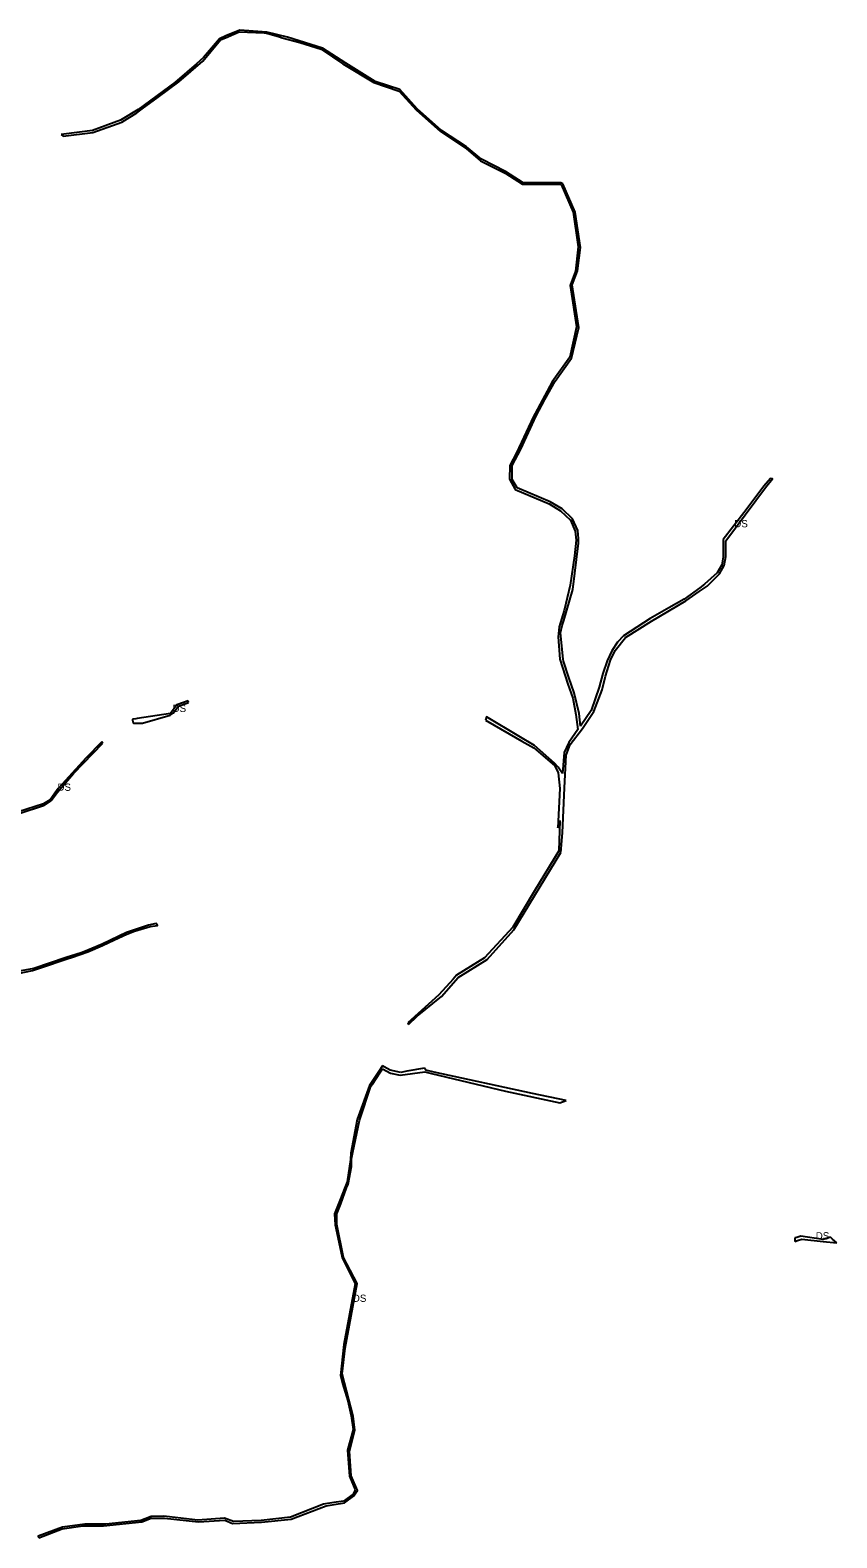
# Model space of a CAD drawing. Extents: x -477304 to -465641, y -1159113 to -1149285.
# Drawn here: x -471441 to -470443, y -1152068 to -1150202 of the extents above; entities that cross this region are included whole.
import ezdxf

# ---------------------------------------------------------------- set-up
doc = ezdxf.new("R2010")
doc.units = 0
doc.layers.add('35', color=7, linetype='Continuous')

msp = doc.modelspace()

# ---------------------------------------------------------------- linework, layer by layer
at = {"layer": '35'}
for p, q in [((-471199.1, -1150209), (-471207, -1150212.5)), ((-471181.7, -1150201.9), (-471199.1, -1150209)), ((-471207, -1150212.5), (-471226.9, -1150235.6)), ((-471129.4, -1150211.2), (-471107.5, -1150217)), ((-471079.5, -1150224.2), (-471122.7, -1150210.4)), ((-471257.1, -1150265.9), (-471227.5, -1150240.1)), ((-471226.9, -1150235.6), (-471235.5, -1150243.7)), ((-471054.4, -1150243.6), (-471016, -1150266.8)), ((-471282.7, -1150284.7), (-471257.1, -1150265.9)), ((-471016, -1150266.8), (-470984.7, -1150277.4)), ((-470984.7, -1150277.4), (-470963.6, -1150300.4)), ((-471309.3, -1150304.3), (-471302.7, -1150299.4)), ((-471302.7, -1150299.4), (-471282.7, -1150284.7)), ((-471327.7, -1150315.7), (-471309.3, -1150304.3)), ((-471402.7, -1150330.9), (-471400.5, -1150332.9)), ((-470832, -1150392.4), (-470784.3, -1150392.7)), ((-470784.3, -1150392.7), (-470769.2, -1150426.9)), ((-470771.6, -1150607.8), (-470762.3, -1150569.9)), ((-470815.2, -1150679.1), (-470804.6, -1150659.1)), ((-470848, -1150757.6), (-470841, -1150770.3)), ((-470841, -1150770.3), (-470798.9, -1150788)), ((-470798.9, -1150788), (-470785.1, -1150796.6)), ((-470783.1, -1150794.3), (-470798, -1150785.4)), ((-470785.1, -1150796.6), (-470772.5, -1150808.4)), ((-470762.8, -1150831), (-470763.6, -1150821.2)), ((-470765.5, -1150832.8), (-470767.7, -1150852.3)), ((-470762.9, -1150836.7), (-470762.8, -1150831)), ((-470767.7, -1150852.3), (-470772.9, -1150888.6)), ((-470612.5, -1150891.8), (-470632, -1150905.9)), ((-470629.9, -1150908.2), (-470613.4, -1150896.7)), ((-470613.4, -1150896.7), (-470603.7, -1150889.9)), ((-470606.7, -1150887.6), (-470612.5, -1150891.8)), ((-470782.8, -1150938.4), (-470781, -1150932.5)), ((-470784.9, -1150947.7), (-470782.8, -1150938.4)), ((-470717.4, -1150969.4), (-470704.5, -1150953.6)), ((-470721.5, -1150970.1), (-470727.5, -1150982.5)), ((-470723, -1150981.7), (-470717.4, -1150969.4)), ((-470785.7, -1150980.2), (-470775.8, -1151011.2)), ((-470775.8, -1151011.2), (-470769.9, -1151028.6)), ((-471267.8, -1151047.4), (-471308.7, -1151053.8)), ((-471268.2, -1151049.7), (-471264.4, -1151046.9)), ((-471245.5, -1151033.8), (-471245.9, -1151031.8)), ((-470760.2, -1151063.1), (-470762, -1151047.4)), ((-470747.3, -1151043.9), (-470760.2, -1151063.1)), ((-471310.3, -1151054.1), (-471314.7, -1151054.7)), ((-471314.7, -1151054.7), (-471314.6, -1151055.6)), ((-471314.6, -1151055.6), (-471313.9, -1151058.9)), ((-471313.9, -1151058.9), (-471313.1, -1151059.6)), ((-471313.1, -1151059.6), (-471302.1, -1151059.6)), ((-471308.7, -1151053.8), (-471310.3, -1151054.1)), ((-471302.1, -1151059.6), (-471268.2, -1151049.7)), ((-470877.9, -1151055.8), (-470848.7, -1151072.7)), ((-471387.6, -1151121.9), (-471351.2, -1151084.2)), ((-471352.6, -1151082.5), (-471372.4, -1151102.7)), ((-471351.2, -1151084.2), (-471352.6, -1151082.5)), ((-470848.7, -1151072.7), (-470832.9, -1151081.9)), ((-470832.9, -1151081.9), (-470817.9, -1151090.1)), ((-471372.4, -1151102.7), (-471397.4, -1151130.3)), ((-470780.6, -1151095.7), (-470782.5, -1151121.9)), ((-470779.9, -1151139.6), (-470778, -1151099.1)), ((-471405.1, -1151141.9), (-471387.6, -1151121.9)), ((-470788.1, -1151120.9), (-470785.8, -1151140.4)), ((-471407.4, -1151144.8), (-471405.1, -1151141.9)), ((-471397.4, -1151130.3), (-471406.5, -1151140.4)), ((-470785.8, -1151140.4), (-470788.4, -1151189.1)), ((-470782.6, -1151195.1), (-470779.9, -1151139.6)), ((-471415.2, -1151155.3), (-471407.4, -1151144.8)), ((-470788.4, -1151189.1), (-470785.7, -1151180.1)), ((-470785.7, -1151180.1), (-470787.1, -1151217.6)), ((-470784.5, -1151219.5), (-470782.6, -1151195.1)), ((-470842.7, -1151315.1), (-470784.5, -1151219.5)), ((-470787.1, -1151217.6), (-470817.4, -1151266.9)), ((-471351.6, -1151334.6), (-471336.8, -1151327.5)), ((-471336.8, -1151327.5), (-471321.8, -1151320.4)), ((-471313.5, -1151315.5), (-471321.9, -1151318.5)), ((-471321.8, -1151320.4), (-471312.1, -1151317)), ((-470875.9, -1151351.8), (-470842.7, -1151315.1)), ((-471378.2, -1151343.5), (-471396.6, -1151349.3)), ((-471395.3, -1151351.3), (-471388.7, -1151349.2)), ((-470911.6, -1151374.4), (-470875.9, -1151351.8)), ((-470932.3, -1151397.8), (-470911.6, -1151374.4)), ((-470962.3, -1151422.1), (-470932.3, -1151397.8)), ((-470973.2, -1151432.3), (-470962.3, -1151422.1)), ((-470974.1, -1151430.1), (-470973.2, -1151432.3)), ((-471010.6, -1151491.7), (-471021.5, -1151507.8)), ((-471005.1, -1151483.6), (-471010.6, -1151491.7)), ((-471005.2, -1151487.3), (-470995.5, -1151492.6)), ((-471003.3, -1151484.6), (-471005.1, -1151483.6)), ((-470995.7, -1151488.8), (-471003.3, -1151484.6)), ((-470982.7, -1151491.6), (-470995.7, -1151488.8)), ((-470975, -1151490.1), (-470982.7, -1151491.6)), ((-470953.3, -1151486.2), (-470975, -1151490.1)), ((-470953.1, -1151491.1), (-470944.7, -1151493.1)), ((-470785.9, -1151529.4), (-470778, -1151526.5)), ((-471042.2, -1151590.3), (-471033.7, -1151551.1)), ((-471049, -1151627.1), (-471052.2, -1151635.2)), ((-471056.8, -1151654.1), (-471049.7, -1151634.4)), ((-471049.7, -1151634.4), (-471047.9, -1151629.8)), ((-471062, -1151666.7), (-471056.8, -1151654.1)), ((-471063.9, -1151680.1), (-471055.4, -1151720.6)), ((-470495.2, -1151696.5), (-470495.1, -1151701)), ((-470495.1, -1151701), (-470492, -1151699.6)), ((-470448.4, -1151697.9), (-470450.9, -1151695.7)), ((-470443.1, -1151702.7), (-470448.4, -1151697.9)), ((-471055.4, -1151720.6), (-471039, -1151753.1)), ((-471039, -1151753.1), (-471053.1, -1151828.2)), ((-471053.1, -1151828.2), (-471057.4, -1151866.9)), ((-471055.1, -1151864.8), (-471051.6, -1151832.8)), ((-471057.4, -1151866.9), (-471054.9, -1151876.5)), ((-471054.9, -1151876.5), (-471048.3, -1151898.2)), ((-471048.3, -1151898.2), (-471044, -1151916.6)), ((-471046.3, -1151960.4), (-471039.5, -1151934.3)), ((-471048.8, -1151959.1), (-471046.2, -1151991.2)), ((-471044.2, -1151990.9), (-471046.3, -1151960.4)), ((-471046.2, -1151991.2), (-471039, -1152008.4)), ((-471078.4, -1152026), (-471119.2, -1152042.1)), ((-471065.5, -1152023.8), (-471078.4, -1152026)), ((-471053.7, -1152022.2), (-471065.5, -1152023.8)), ((-471376.1, -1152052.7), (-471350.6, -1152052.6)), ((-471350.6, -1152052.6), (-471303.1, -1152047.9)), ((-471304.4, -1152046), (-471347.7, -1152050.8)), ((-471291.7, -1152041.2), (-471304.4, -1152046)), ((-471119.2, -1152042.1), (-471155.6, -1152046.3))]:
    msp.add_line(p, q, dxfattribs=at)
for points in [[(-471199.4, -1150211.4), (-471182.6, -1150204.1), (-471151.9, -1150205.3)], [(-471122.7, -1150210.4), (-471148.6, -1150204.2), (-471181.7, -1150201.9)], [(-471151.9, -1150205.3), (-471147.2, -1150205.9), (-471132.7, -1150210.1), (-471129.4, -1150211.2)], [(-471227.5, -1150240.1), (-471205.9, -1150213.9), (-471199.4, -1150211.4)], [(-471107.5, -1150217), (-471081.2, -1150225.4), (-471054.4, -1150243.6)], [(-470983.8, -1150275.4), (-471014.4, -1150265.3), (-471050.8, -1150242.9), (-471079.5, -1150224.2)], [(-471235.5, -1150243.7), (-471262.2, -1150266.8), (-471307.7, -1150300.2), (-471329.6, -1150313.2)], [(-470883, -1150361.4), (-470901.5, -1150346.2), (-470932.2, -1150326.1), (-470962.5, -1150299.2), (-470983.8, -1150275.4)], [(-470963.6, -1150300.4), (-470933.4, -1150327.3), (-470901.4, -1150348.7), (-470884, -1150363.4), (-470852.7, -1150379.2), (-470832, -1150392.4)], [(-471329.6, -1150313.2), (-471364.1, -1150326), (-471402.7, -1150330.9)], [(-471400.5, -1150332.9), (-471363.6, -1150328.4), (-471327.7, -1150315.7)], [(-470782.2, -1150392), (-470784.5, -1150390.9), (-470831.4, -1150390.6), (-470853, -1150376.9), (-470883, -1150361.4)], [(-470762.3, -1150569.9), (-470770.5, -1150516.9), (-470764.2, -1150499.8), (-470760.4, -1150470.8), (-470766.7, -1150427.1), (-470782.2, -1150392)], [(-470769.2, -1150426.9), (-470763, -1150469.9), (-470766.3, -1150500.3), (-470772.9, -1150517.8)], [(-470772.9, -1150517.8), (-470765.1, -1150569), (-470773.6, -1150606.6), (-470795.4, -1150637.1)], [(-470804.6, -1150659.1), (-470791.6, -1150636.3), (-470771.6, -1150607.8)], [(-470795.4, -1150637.1), (-470816.6, -1150676.4), (-470818.5, -1150679.8), (-470839.4, -1150725.1)], [(-470798, -1150785.4), (-470838.7, -1150768.2), (-470845, -1150758.1), (-470844.9, -1150740.7), (-470834.1, -1150720.4), (-470815.2, -1150679.1)], [(-470839.4, -1150725.1), (-470847.7, -1150740.4), (-470848, -1150757.6)], [(-470603.7, -1150889.9), (-470588.3, -1150874.7), (-470582.4, -1150864.4), (-470580.5, -1150853.4), (-470580.5, -1150834), (-470531.4, -1150767.9), (-470522.9, -1150757.2), (-470525.4, -1150756.6), (-470533.5, -1150766.3), (-470558.2, -1150799), (-470583.7, -1150832.2)], [(-470763.6, -1150821.2), (-470770.1, -1150806.7), (-470783.1, -1150794.3)], [(-470772.5, -1150808.4), (-470766.8, -1150821.8), (-470765.5, -1150832.8)], [(-470781, -1150932.5), (-470769.6, -1150894), (-470762.9, -1150836.7)], [(-470583.7, -1150832.2), (-470583.7, -1150853.6), (-470585.6, -1150863.7), (-470591.4, -1150873.5), (-470606.7, -1150887.6)], [(-470772.9, -1150888.6), (-470780.4, -1150920.2), (-470786.6, -1150940.1)], [(-470632, -1150905.9), (-470651.1, -1150916.7), (-470673.9, -1150930), (-470707.2, -1150951.3)], [(-470704.5, -1150953.6), (-470672.6, -1150933.2), (-470629.9, -1150908.2)], [(-470786.6, -1150940.1), (-470787.8, -1150952.8), (-470785.7, -1150980.2)], [(-470762, -1151047.4), (-470768.3, -1151021.8), (-470774.8, -1151002.8), (-470781.3, -1150982.6), (-470781.8, -1150980.3), (-470784.9, -1150947.7)], [(-470707.2, -1150951.3), (-470714.7, -1150959.2), (-470721.5, -1150970.1)], [(-470727.5, -1150982.5), (-470732.7, -1150997.8), (-470737, -1151015), (-470747.3, -1151043.9)], [(-470733.4, -1151018.4), (-470729.3, -1151001.4), (-470723, -1150981.7)], [(-470778, -1151099.1), (-470773, -1151086), (-470757.8, -1151066.1), (-470743.7, -1151045.2), (-470733.4, -1151018.4)], [(-470769.9, -1151028.6), (-470766, -1151048.8), (-470763.6, -1151067.2)], [(-471245.9, -1151031.8), (-471259.6, -1151036.7), (-471267.8, -1151047.4)], [(-471264.4, -1151046.9), (-471257.9, -1151038.6), (-471245.5, -1151033.8)], [(-470836.5, -1151075.7), (-470876.6, -1151051.7), (-470877.9, -1151055.8)], [(-470763.6, -1151067.2), (-470774.9, -1151083.5), (-470780.6, -1151095.7)], [(-470782.5, -1151121.9), (-470787.9, -1151114), (-470792.3, -1151109), (-470817.4, -1151087), (-470836.5, -1151075.7)], [(-470817.9, -1151090.1), (-470792, -1151112.4), (-470788.1, -1151120.9)], [(-471406.5, -1151140.4), (-471408.7, -1151143), (-471416.7, -1151154.2), (-471424.8, -1151159.1), (-471455.6, -1151169.2)], [(-471472.8, -1151175.9), (-471455, -1151171.1), (-471424.7, -1151161.4), (-471415.2, -1151155.3)], [(-470817.4, -1151266.9), (-470844, -1151312.1), (-470879, -1151349.7)], [(-471312.1, -1151317), (-471292.9, -1151311.1), (-471283.6, -1151309.7), (-471285.2, -1151307.5), (-471294.8, -1151309.4), (-471313.5, -1151315.5)], [(-471321.9, -1151318.5), (-471352.2, -1151332.9), (-471369.8, -1151340.5), (-471378.2, -1151343.5)], [(-471388.7, -1151349.2), (-471369.9, -1151342.6), (-471351.6, -1151334.6)], [(-471396.6, -1151349.3), (-471436.7, -1151362.9), (-471461.3, -1151367.8), (-471488.1, -1151382), (-471510.1, -1151388.8), (-471526.3, -1151394.6)], [(-471461.8, -1151370.3), (-471438.4, -1151365.6), (-471427.4, -1151361.8), (-471395.3, -1151351.3)], [(-470879, -1151349.7), (-470913.6, -1151371.3), (-470917.7, -1151376.2)], [(-470917.7, -1151376.2), (-470935.4, -1151395.6), (-470974.1, -1151430.1)], [(-471033.7, -1151551.1), (-471019.7, -1151508.7), (-471017.8, -1151506), (-471008.6, -1151492.2), (-471005.2, -1151487.3)], [(-470995.5, -1151492.6), (-470983.3, -1151495), (-470953.1, -1151491.1)], [(-470941.4, -1151491.3), (-470951.8, -1151488.9), (-470953.3, -1151486.2)], [(-470944.7, -1151493.1), (-470853.1, -1151514.9), (-470785.9, -1151529.4)], [(-470778, -1151526.5), (-470819.5, -1151517.6), (-470941.4, -1151491.3)], [(-471021.5, -1151507.8), (-471036.7, -1151550.1), (-471044.3, -1151591.4), (-471045, -1151599.3), (-471049, -1151627.1)], [(-471047.9, -1151629.8), (-471043.8, -1151608), (-471043.6, -1151598.8), (-471042.2, -1151590.3)], [(-471052.2, -1151635.2), (-471057.3, -1151648), (-471064.7, -1151666.6), (-471063.9, -1151680.1)], [(-471049.3, -1151728.6), (-471053.5, -1151720.5), (-471061.8, -1151679.9), (-471062, -1151666.7)], [(-470487.8, -1151694.2), (-470492.7, -1151695.8), (-470495.2, -1151696.5)], [(-470492, -1151699.6), (-470486.6, -1151697.9), (-470459.9, -1151701), (-470443.1, -1151702.7)], [(-470450.9, -1151695.7), (-470460.1, -1151698.5), (-470487.8, -1151694.2)], [(-471051.6, -1151832.8), (-471036.5, -1151753), (-471049.3, -1151728.6)], [(-471039.5, -1151934.3), (-471041.6, -1151917), (-471055.1, -1151864.8)], [(-471044, -1151916.6), (-471041.6, -1151933.5), (-471048.8, -1151959.1)], [(-471041, -1152016), (-471036.1, -1152008.9), (-471044.2, -1151990.9)], [(-471075.1, -1152028), (-471065, -1152026.5), (-471052.2, -1152024.3), (-471041, -1152016)], [(-471039, -1152008.4), (-471041.7, -1152013.4), (-471053.7, -1152022.2)], [(-471155.2, -1152048.3), (-471118.5, -1152044.4), (-471075.1, -1152028)], [(-471401.2, -1152054.3), (-471431.4, -1152065.6), (-471430.5, -1152067.6)], [(-471430.5, -1152067.6), (-471401.5, -1152056.5), (-471376.1, -1152052.7)], [(-471347.7, -1152050.8), (-471373.8, -1152050.9), (-471401.2, -1152054.3)], [(-471303.1, -1152047.9), (-471291.7, -1152043.3), (-471274.9, -1152043.1)], [(-471233.7, -1152045.6), (-471276, -1152041), (-471291.7, -1152041.2)], [(-471274.9, -1152043.1), (-471233.1, -1152047.7), (-471200.4, -1152045.6)], [(-471155.6, -1152046.3), (-471189.7, -1152047.6), (-471200.7, -1152043.1), (-471233.7, -1152045.6)], [(-471200.4, -1152045.6), (-471190.8, -1152049.7), (-471155.2, -1152048.3)]]:
    msp.add_lwpolyline(points, dxfattribs=at)

# ---------------------------------------------------------------- texts
for p in [(-470570, -1150817.1), (-471265, -1151045.7), (-471407.5, -1151143.2), (-470469.2, -1151698.4), (-471042, -1151775.6)]:
    msp.add_text('DS', height=9, dxfattribs=at).set_placement(p)

doc.saveas('drawing.dxf')
